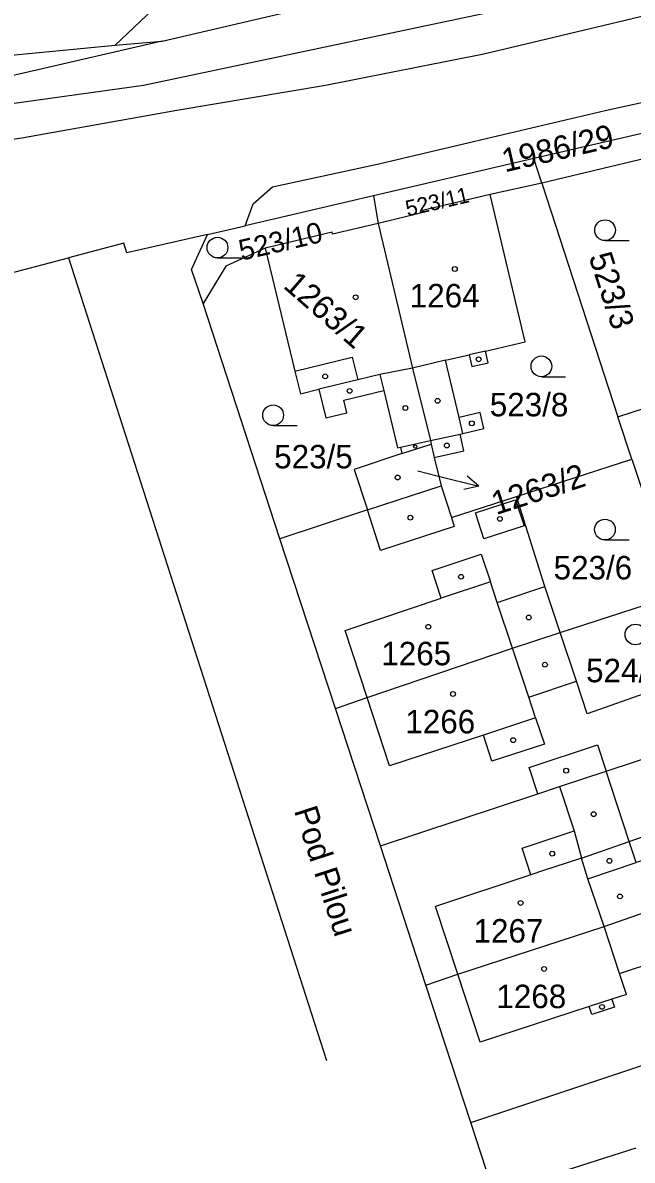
# Model space of a CAD drawing. Extents: x -679220 to -673243, y -1075091 to -1066557.
# Drawn here: x -675549.1 to -675505, y -1071521.5 to -1071439.1 of the extents above; entities that cross this region are included whole.
import ezdxf

# ---------------------------------------------------------------- set-up
doc = ezdxf.new("R2010")
doc.units = 0
for name, color, linetype in [('Hranice parcel', 7, 'Continuous'), ('Parcelní čísla', 7, 'Continuous'), ('Pop  PČ popisy', 7, 'Continuous'), ('Poz předměty', 7, 'Continuous'), ('Vnitřní kresba', 7, 'Continuous'), ('Značky budov', 7, 'Continuous'), ('Značky kultur', 7, 'Continuous')]:
    doc.layers.add(name, color=color, linetype=linetype)

msp = doc.modelspace()

# ---------------------------------------------------------------- linework, layer by layer
at = {"layer": 'Hranice parcel'}
for p, q in [((-675542.4, -1071440.74), (-675513.17, -1071412.82)), ((-675538.99, -1071440.44), (-675511.82, -1071434.03)), ((-675538.99, -1071440.44), (-675584.49, -1071450.95)), ((-675557.81, -1071442.19), (-675542.4, -1071440.74)), ((-675542.4, -1071440.74), (-675538.99, -1071440.44)), ((-675494.18, -1071444.78), (-675512.08, -1071448.94)), ((-675512.08, -1071448.94), (-675523.7, -1071451.65)), ((-675511.5, -1071450.72), (-675512.08, -1071448.94)), ((-675503.84, -1071448.9), (-675511.5, -1071450.72)), ((-675511.5, -1071450.72), (-675515.26, -1071451.55)), ((-675511.5, -1071450.72), (-675506, -1071467.65)), ((-675523.7, -1071451.65), (-675532.98, -1071453.81)), ((-675523.7, -1071451.65), (-675523.37, -1071453.64)), ((-675535.71, -1071454.45), (-675532.98, -1071453.81)), ((-675552.7, -1071457.95), (-675545.77, -1071456.13)), ((-675545.77, -1071456.13), (-675527.094, -1071514.264)), ((-675530.48, -1071476.47), (-675536.03, -1071459.44)), ((-675506, -1071467.65), (-675499.63, -1071465.53)), ((-675505, -1071470.71), (-675506, -1071467.65)), ((-675521.64, -1071470.31), (-675519.53, -1071469.62)), ((-675519.53, -1071469.62), (-675519.31, -1071470.59)), ((-675519.31, -1071470.59), (-675518.81, -1071472.65)), ((-675513.34, -1071473.41), (-675505, -1071470.71)), ((-675505, -1071470.71), (-675503.22, -1071476.07)), ((-675524.14, -1071474.39), (-675518.81, -1071472.65)), ((-675524.14, -1071474.39), (-675530.48, -1071476.47)), ((-675526.45, -1071488.78), (-675530.48, -1071476.47)), ((-675510.18, -1071483.26), (-675501.75, -1071480.53)), ((-675523.2, -1071498.71), (-675526.45, -1071488.78)), ((-675519.9, -1071508.81), (-675523.2, -1071498.71)), ((-675516.64, -1071518.75), (-675519.9, -1071508.81)), ((-675513.33, -1071528.87), (-675516.64, -1071518.75))]:
    msp.add_line(p, q, dxfattribs=at)
for points in [[(-675446.03, -1071424.76), (-675469.71, -1071430.4), (-675515.7, -1071441.38), (-675527.18, -1071443.66), (-675537.94, -1071445.45), (-675549.16, -1071447.47), (-675554.65, -1071448.24)], [(-675532.98, -1071453.81), (-675532.42, -1071452.22), (-675531.02, -1071450.98), (-675523.3, -1071449.33), (-675516.35, -1071447.69), (-675506.92, -1071445.45), (-675499.23, -1071443.76), (-675489.73, -1071441.71)], [(-675515.26, -1071451.55), (-675520.14, -1071452.71), (-675520.11, -1071452.86), (-675523.37, -1071453.64)], [(-675519.31, -1071470.59), (-675517.16, -1071470.12), (-675517.43, -1071468.89), (-675517.23, -1071468.85), (-675515.7, -1071468.48), (-675515.97, -1071467.33), (-675517.5, -1071467.69), (-675518.49, -1071463.55), (-675516.78, -1071463.15), (-675516.59, -1071464.01), (-675515.4, -1071463.73), (-675515.59, -1071462.88), (-675512.72, -1071462.21), (-675515.26, -1071451.55)], [(-675523.37, -1071453.64), (-675526.66, -1071454.42), (-675526.7, -1071454.27), (-675531.55, -1071455.43)], [(-675523.37, -1071453.64), (-675520.88, -1071464.11), (-675519.58, -1071469.36), (-675519.53, -1071469.62)], [(-675535.71, -1071454.45), (-675541.55, -1071455.76), (-675541.77, -1071455.08), (-675545.77, -1071456.13)], [(-675536.03, -1071459.44), (-675536.87, -1071456.97), (-675535.71, -1071454.45)], [(-675531.55, -1071455.43), (-675534.39, -1071456.74), (-675536.03, -1071459.44)], [(-675531.55, -1071455.43), (-675529.39, -1071464.34), (-675528.99, -1071465.97), (-675527.65, -1071465.65), (-675527.15, -1071467.73), (-675525.63, -1071467.36), (-675525.85, -1071466.45), (-675522.96, -1071465.74), (-675521.95, -1071469.88), (-675521.74, -1071469.84), (-675521.64, -1071470.31)], [(-675521.64, -1071470.31), (-675525.1, -1071471.45), (-675524.14, -1071474.39)], [(-675518.81, -1071472.65), (-675518.06, -1071474.94), (-675513.34, -1071473.41)], [(-675510.18, -1071483.26), (-675511.3, -1071479.94), (-675513.34, -1071473.41)], [(-675526.45, -1071488.78), (-675524.16, -1071487.98), (-675513.64, -1071484.41), (-675510.18, -1071483.26)], [(-675499.87, -1071486.2), (-675508.22, -1071489.15), (-675509, -1071486.78), (-675510.18, -1071483.26)], [(-675523.2, -1071498.71), (-675511.81, -1071494.94), (-675510.24, -1071494.42), (-675506.86, -1071493.3), (-675498.44, -1071490.52)], [(-675502.48, -1071503), (-675503, -1071501.41), (-675503.6, -1071499.58), (-675504.67, -1071499.93), (-675505.18, -1071498.4), (-675501.66, -1071497.18), (-675502.87, -1071493.52), (-675497.98, -1071491.9)], [(-675519.9, -1071508.81), (-675517.59, -1071508.02), (-675507.01, -1071504.56), (-675503.55, -1071503.36), (-675502.48, -1071503)], [(-675516.64, -1071518.75), (-675501.88, -1071513.82), (-675500.19, -1071513.25)]]:
    msp.add_lwpolyline(points, dxfattribs=at)
at = {"layer": 'Pop  PČ popisy'}
for p, q in [((-675520.49, -1071471.56), (-675518.98, -1071471.94)), ((-675518.98, -1071471.94), (-675516.068, -1071472.666)), ((-675516.068, -1071472.666), (-675516.919, -1071471.938)), ((-675516.068, -1071472.666), (-675517.161, -1071472.91))]:
    msp.add_line(p, q, dxfattribs=at)
at = {"layer": 'Poz předměty'}
for p, q in [((-675507.44, -1071436.69), (-675540.34, -1071443.64)), ((-675540.34, -1071443.64), (-675560.28, -1071446.43))]:
    msp.add_line(p, q, dxfattribs=at)
at = {"layer": 'Vnitřní kresba'}
for p, q in [((-675529.39, -1071464.34), (-675525.23, -1071463.33)), ((-675525.23, -1071463.33), (-675524.83, -1071464.96)), ((-675515.59, -1071462.88), (-675516.78, -1071463.15)), ((-675520.88, -1071464.11), (-675523.24, -1071464.58)), ((-675518.49, -1071463.55), (-675520.88, -1071464.11)), ((-675524.83, -1071464.96), (-675527.65, -1071465.65)), ((-675523.24, -1071464.58), (-675524.83, -1071464.96)), ((-675523.24, -1071464.58), (-675522.96, -1071465.74)), ((-675517.23, -1071468.85), (-675517.5, -1071467.69)), ((-675519.58, -1071469.36), (-675517.43, -1071468.89)), ((-675521.74, -1071469.84), (-675519.58, -1071469.36)), ((-675516.32, -1071474.59), (-675513.42, -1071473.65)), ((-675513.42, -1071473.65), (-675512.8, -1071475.55)), ((-675523.18, -1071477.32), (-675524.14, -1071474.39)), ((-675515.7, -1071476.49), (-675516.32, -1071474.59)), ((-675517.86, -1071475.58), (-675523.18, -1071477.32)), ((-675518.06, -1071474.94), (-675517.86, -1071475.58)), ((-675512.8, -1071475.55), (-675515.7, -1071476.49)), ((-675519.46, -1071478.77), (-675515.9, -1071477.58)), ((-675515.9, -1071477.58), (-675515.23, -1071479.6)), ((-675518.79, -1071480.79), (-675519.46, -1071478.77)), ((-675515.23, -1071479.6), (-675518.79, -1071480.79)), ((-675514.74, -1071481.09), (-675515.23, -1071479.6)), ((-675514.74, -1071481.09), (-675511.3, -1071479.94)), ((-675525.76, -1071483.11), (-675518.79, -1071480.79)), ((-675513.64, -1071484.41), (-675514.74, -1071481.09)), ((-675524.16, -1071487.98), (-675525.76, -1071483.11)), ((-675512.46, -1071487.94), (-675513.64, -1071484.41)), ((-675512.46, -1071487.94), (-675509, -1071486.78)), ((-675522.53, -1071492.92), (-675524.16, -1071487.98)), ((-675511.96, -1071489.45), (-675512.46, -1071487.94)), ((-675511.96, -1071489.45), (-675515.74, -1071490.69)), ((-675511.96, -1071489.45), (-675511.33, -1071491.35)), ((-675515.74, -1071490.69), (-675522.53, -1071492.92)), ((-675515.12, -1071492.59), (-675515.74, -1071490.69)), ((-675511.33, -1071491.35), (-675515.12, -1071492.59)), ((-675512.44, -1071493.04), (-675507.48, -1071491.4)), ((-675507.48, -1071491.4), (-675506.86, -1071493.3)), ((-675511.81, -1071494.94), (-675512.44, -1071493.04)), ((-675505.18, -1071498.4), (-675506.86, -1071493.3)), ((-675510.24, -1071494.42), (-675509.18, -1071497.64)), ((-675512.94, -1071498.89), (-675509.18, -1071497.64)), ((-675509.18, -1071497.64), (-675508.65, -1071499.6)), ((-675508.65, -1071499.6), (-675505.18, -1071498.4)), ((-675512.31, -1071500.81), (-675512.94, -1071498.89)), ((-675508.65, -1071499.6), (-675509.76, -1071499.96)), ((-675508.18, -1071501.1), (-675508.65, -1071499.6)), ((-675509.76, -1071499.96), (-675511.38, -1071500.5)), ((-675508.18, -1071501.1), (-675504.67, -1071499.93)), ((-675512.31, -1071500.81), (-675519.22, -1071503.1)), ((-675511.38, -1071500.5), (-675512.31, -1071500.81)), ((-675507.01, -1071504.56), (-675508.18, -1071501.1)), ((-675517.59, -1071508.02), (-675519.22, -1071503.1)), ((-675505.89, -1071507.96), (-675507.01, -1071504.56)), ((-675505.89, -1071507.96), (-675502.42, -1071506.81)), ((-675515.97, -1071512.94), (-675517.59, -1071508.02)), ((-675505.38, -1071509.48), (-675505.89, -1071507.96)), ((-675505.38, -1071509.48), (-675506.44, -1071509.83)), ((-675506.44, -1071509.83), (-675508.08, -1071510.36)), ((-675506.44, -1071509.83), (-675506.26, -1071510.4)), ((-675508.08, -1071510.36), (-675515.97, -1071512.94)), ((-675507.89, -1071510.93), (-675508.08, -1071510.36)), ((-675506.26, -1071510.4), (-675507.89, -1071510.93)), ((-675512.61, -1071523.12), (-675504.69, -1071520.58))]:
    msp.add_line(p, q, dxfattribs=at)
at = {"layer": 'Značky budov'}
for centre, radius in [((-675517.807, -1071456.939), 0.175), ((-675524.987, -1071458.989), 0.175), ((-675516.087, -1071463.479), 0.175), ((-675527.197, -1071464.719), 0.175), ((-675525.427, -1071465.769), 0.175), ((-675519.057, -1071466.489), 0.175), ((-675521.387, -1071467.009), 0.175), ((-675516.577, -1071468.119), 0.175), ((-675520.675, -1071469.799), 0.117), ((-675518.387, -1071469.719), 0.175), ((-675521.947, -1071472.039), 0.175), ((-675521.027, -1071474.949), 0.175), ((-675514.547, -1071475.039), 0.175), ((-675517.357, -1071479.229), 0.175), ((-675512.457, -1071482.179), 0.175), ((-675519.727, -1071482.849), 0.175), ((-675511.287, -1071485.599), 0.175), ((-675517.947, -1071487.719), 0.175), ((-675513.587, -1071491.059), 0.175), ((-675509.747, -1071493.269), 0.175), ((-675507.757, -1071496.419), 0.175), ((-675510.757, -1071499.279), 0.175), ((-675506.617, -1071499.799), 0.175), ((-675513.047, -1071502.849), 0.175), ((-675505.857, -1071502.379), 0.175), ((-675511.347, -1071507.629), 0.175), ((-675507.157, -1071510.379), 0.175)]:
    msp.add_circle(centre, radius, dxfattribs=at)
at = {"layer": 'Značky kultur'}
for p, q in [((-675506.933, -1071454.88), (-675505.183, -1071454.88)), ((-675534.993, -1071456.14), (-675533.243, -1071456.14)), ((-675511.543, -1071464.74), (-675509.793, -1071464.74)), ((-675530.963, -1071468.28), (-675529.213, -1071468.28)), ((-675506.943, -1071476.56), (-675505.193, -1071476.56))]:
    msp.add_line(p, q, dxfattribs=at)
for centre in [(-675506.933, -1071454.13), (-675534.993, -1071455.39), (-675511.543, -1071463.99), (-675530.963, -1071467.53), (-675506.943, -1071475.81), (-675504.733, -1071483.41)]:
    msp.add_circle(centre, 0.75, dxfattribs=at)

# ---------------------------------------------------------------- texts
at = {"layer": 'Parcelní čísla'}
for s, height, rotation, p in [('1986/29', 1.7, 13, (-675514.187, -1071449.942)), ('523/11', 1.14, 13, (-675521.231, -1071453.14)), ('523/10', 1.5, 13, (-675533.255, -1071456.344)), ('523/3', 1.7, 288, (-675508.137, -1071456.045)), ('1263/1', 1.7, 319, (-675530.306, -1071458.251)), ('1263/2', 1.7, 18, (-675514.819, -1071474.769))]:
    msp.add_text(s, height=height, rotation=rotation, dxfattribs=at).set_placement(p)
for s, p in [('1264', (-675521.074, -1071459.72)), ('523/8', (-675515.278, -1071467.61)), ('523/5', (-675530.888, -1071471.38)), ('523/6', (-675510.658, -1071479.42)), ('1265', (-675523.134, -1071485.64)), ('524/9', (-675508.308, -1071486.87)), ('1266', (-675521.394, -1071490.57)), ('1267', (-675516.454, -1071505.72)), ('1268', (-675514.804, -1071510.47))]:
    msp.add_text(s, height=1.7, dxfattribs=at).set_placement(p)
at = {"layer": 'Pop  PČ popisy'}
msp.add_text('Pod Pilou', height=1.7, rotation=288, dxfattribs=at).set_placement((-675529.465, -1071496.159))

doc.saveas('drawing.dxf')
